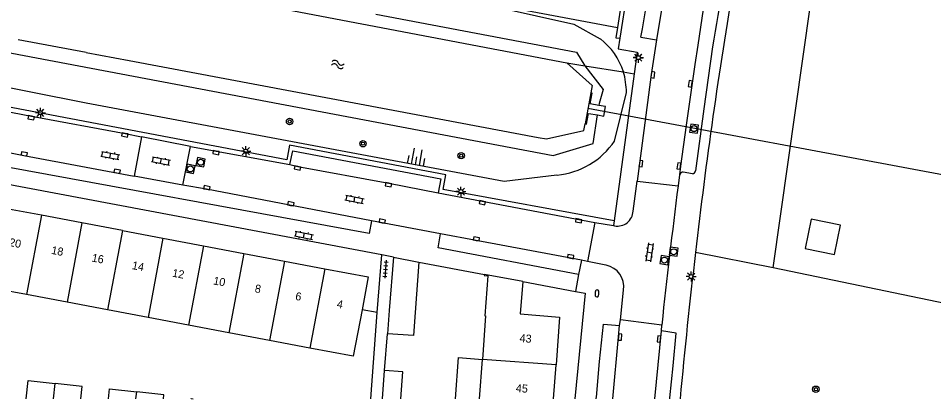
# Model space of a CAD drawing. Extents: x 124000 to 128010, y 398999 to 403000.
# Drawn here: x 126991.5 to 127105.7, y 399000 to 399047.5 of the extents above; entities that cross this region are included whole.
import ezdxf

# ---------------------------------------------------------------- set-up
doc = ezdxf.new("R2010")
doc.units = 0
for name, color, linetype in [('gg-afsc-erfafscheiding', 7, 'Continuous'), ('gg-afsc-faunaraster', 7, 'Continuous'), ('gg-afsc-hekwerk', 7, 'Continuous'), ('gg-afsc-muur', 7, 'Continuous'), ('gg-anno-huisnummerreeks BGT', 7, 'Continuous'), ('gg-bbg-bijgebouw', 7, 'Continuous'), ('gg-bbg-hoofdgebouw', 7, 'Continuous'), ('gg-bbg-luifel en loopbrug', 7, 'Continuous'), ('gg-bbg-tussenscheiding', 7, 'Continuous'), ('gg-knt-BGT kruinlijn', 7, 'Continuous'), ('gg-knt-verharding', 7, 'Continuous'), ('gg-knt-verharding nz', 7, 'Continuous'), ('gg-kntw-beschoeiing', 7, 'Continuous'), ('gg-kwrk-duiker nz buis', 7, 'Continuous'), ('gg-kwrk-uitstroombak niveau min 01', 7, 'Continuous'), ('gt-grn-groengrens', 7, 'Continuous'), ('gt-grn-weggrens', 7, 'Continuous'), ('gt-symb-boom', 7, 'Continuous'), ('gt-symb-brandkraan', 7, 'Continuous'), ('gt-symb-klinker verharding', 7, 'Continuous'), ('gt-symb-kolk', 7, 'Continuous'), ('gt-symb-lichtmast', 7, 'Continuous'), ('gt-symb-rioolschacht', 7, 'Continuous'), ('gt-symb-talud symbool', 7, 'Continuous'), ('gt-symb-tegel verharding', 7, 'Continuous'), ('gt-symb-watersymbool', 7, 'Continuous'), ('gx-grn-maaiveld', 7, 'Continuous')]:
    doc.layers.add(name, color=color, linetype=linetype)

# ---------------------------------------------------------------- blocks, each defined once
blk = doc.blocks.new('gt0-KOLK')
at = {"layer": 'gt-symb-kolk'}
blk.add_lwpolyline([(0, 0), (0.38, 0), (0.38, 0.4), (-0.38, 0.4), (-0.38, 0), (0, 0)], dxfattribs=at)
blk = doc.blocks.new('gt0-RS')
at = {"layer": 'gt-symb-rioolschacht'}
blk.add_lwpolyline([(-0.5, -0.5), (0.5, -0.5), (0.5, 0.5), (-0.5, 0.5)], close=True, dxfattribs=at)
blk.add_circle((0, 0), 0.375, dxfattribs=at)
blk = doc.blocks.new('gt0-LMAST')
at = {"layer": 'gt-symb-lichtmast'}
for p, q in [((-0.18, 0.17), (-0.45, 0.44)), ((-0.01, 0.25), (-0.01, 0.62)), ((0.17, 0.17), (0.44, 0.44)), ((-0.26, 0), (-0.63, 0)), ((-0.18, -0.18), (-0.45, -0.45)), ((-0.01, -0.25), (-0.01, -0.63)), ((0.44, -0.45), (0.17, -0.18)), ((0.24, 0), (0.62, 0))]:
    blk.add_line(p, q, dxfattribs=at)
blk.add_circle((-0.01, 0), 0.25, dxfattribs=at)
blk = doc.blocks.new('gt0-KL1')
at = {"layer": 'gt-symb-klinker verharding'}
for p, q in [((-1.15, 0.3), (1.15, 0.3)), ((-1, -0.3), (-1, 0.3)), ((-0.5, 0.3), (-0.5, 0.45)), ((0, -0.3), (0, 0.3)), ((0.5, 0.3), (0.5, 0.45)), ((1, -0.3), (1, 0.3)), ((-1.15, -0.3), (1.15, -0.3)), ((-0.5, -0.45), (-0.5, -0.3)), ((0.5, -0.45), (0.5, -0.3))]:
    blk.add_line(p, q, dxfattribs=at)
blk = doc.blocks.new('gt0-BOOM')
at = {"layer": 'gt-symb-boom'}
for radius in [0.4, 0.2]:
    blk.add_circle((0, 0), radius, dxfattribs=at)
blk = doc.blocks.new('gt0-BR')
at = {"layer": 'gt-symb-brandkraan'}
for centre, radius, start, end in [((-0.24, 0), 0.206, 107.5669, 252.4331), ((0.6, -2.66), 3, 106.892, 107.5669), ((0, -0.69), 0.938, 73.108, 106.892), ((-0.6, -2.66), 3, 72.4331, 73.108), ((0.24, 0), 0.206, 287.567, 72.4331), ((0.6, 2.66), 3, 252.4331, 253.108), ((0, 0.69), 0.938, 253.108, 286.8921), ((-0.6, 2.66), 3, 286.8921, 287.567)]:
    blk.add_arc(centre, radius, start, end, dxfattribs=at)
blk = doc.blocks.new('gt0-TEG1')
at = {"layer": 'gt-symb-tegel verharding'}
for p, q in [((-1.12, 0), (1.12, 0)), ((-0.9, -0.25), (-0.9, 0.25)), ((-0.45, -0.25), (-0.45, 0.25)), ((0, -0.25), (0, 0.25)), ((0.45, -0.25), (0.45, 0.25)), ((0.9, -0.25), (0.9, 0.25))]:
    blk.add_line(p, q, dxfattribs=at)
blk = doc.blocks.new('gt0-TALUD_1')
at = {"layer": 'gt-symb-talud symbool'}
for p, q in [((-1, -1), (-1, 0)), ((-0.5, -2), (-0.5, 0)), ((0, -1), (0, 0)), ((0.5, -2), (0.5, 0)), ((1, -1), (1, 0))]:
    blk.add_line(p, q, dxfattribs=at)
blk = doc.blocks.new('gt0-WA')
at = {"layer": 'gt-symb-watersymbool'}
for centre, start, end in [((-0.32, 0.02), 28.0725, 151.9275), ((0.43, 0.42), 208.0725, 331.9275), ((-0.32, -0.43), 28.0725, 151.9275), ((0.43, -0.03), 208.0725, 331.9275)]:
    blk.add_arc(centre, 0.425, start, end, dxfattribs=at)

msp = doc.modelspace()

# ---------------------------------------------------------------- linework, layer by layer
at = {"layer": 'gg-afsc-erfafscheiding'}
msp.add_line((127037.21, 399003.52), (127037.55, 399008.1), dxfattribs=at)
at = {"layer": 'gg-afsc-faunaraster'}
msp.add_line((127085.64, 399016.31), (127075.97, 399018.24), dxfattribs=at)
for centre, radius, start, end in [((127679.8, 398949.61), 607.71, 170.29137, 173.51572), ((127757.38, 398937.3), 686.2, 173.22584, 174.75746)]:
    msp.add_arc(centre, radius, start, end, dxfattribs=at)
at = {"layer": 'gg-afsc-hekwerk'}
for p, q in [((127051.63, 399049.05), (127066.24, 399046.3)), ((127066.24, 399046.3), (127066.32, 399046.29)), ((127036.29, 399010.76), (127034.39, 399011.1)), ((127035.47, 399000), (127036.29, 399010.76))]:
    msp.add_line(p, q, dxfattribs=at)
for points in [[(127100.46, 399095.02), (127135.42, 399089.14), (127130.33, 399070.18), (127125.28, 399044.9), (127120.09, 399009.17), (127085.64, 399016.31)], [(127085.64, 399016.31), (127090.29, 399049.12), (127095.67, 399073.43)]]:
    msp.add_lwpolyline(points, dxfattribs=at)
at = {"layer": 'gg-afsc-muur'}
msp.add_line((127041.47, 399017.04), (127049.66, 399015.51), dxfattribs=at)
at = {"layer": 'gg-bbg-bijgebouw'}
for p, q in [((127038.32, 399017.65), (127041.47, 399017.04)), ((127036.93, 399000), (127037.21, 399003.52))]:
    msp.add_line(p, q, dxfattribs=at)
for points in [[(127089.64, 399018.74), (127093.3, 399017.99), (127094.06, 399021.65), (127090.39, 399022.41), (127089.64, 399018.74)], [(127038.32, 399017.65), (127037.76, 399010.99), (127037.55, 399008.1)], [(127041.47, 399017.04), (127041.02, 399010.77), (127040.82, 399007.87), (127037.55, 399008.1)], [(127039.22, 399000), (127039.48, 399003.34), (127037.21, 399003.52)], [(126992.51, 399000), (126992.77, 399002.29), (126996.14, 399001.9)], [(126999.34, 399000), (126999.51, 399001.51), (126996.14, 399001.9)], [(127002.78, 399000), (127002.91, 399001.23), (127006.3, 399000.85)], [(127009.63, 399000), (127009.68, 399000.47), (127006.3, 399000.85)], [(127013.08, 399000), (127013.08, 399000.03), (127013.35, 399000)]]:
    msp.add_lwpolyline(points, dxfattribs=at)
at = {"layer": 'gg-bbg-hoofdgebouw'}
for p, q in [((126994.43, 399022.88), (126989.38, 399023.83)), ((126999.47, 399021.93), (126994.43, 399022.88)), ((127004.52, 399020.97), (126999.47, 399021.93)), ((127004.52, 399020.97), (127009.57, 399020.02)), ((127009.57, 399020.02), (127014.62, 399019.07)), ((127014.62, 399019.07), (127019.67, 399018.12)), ((127019.67, 399018.12), (127024.72, 399017.16)), ((127024.72, 399017.16), (127029.77, 399016.21)), ((127054.44, 399014.61), (127049.66, 399015.51)), ((126992.56, 399012.99), (126987.51, 399013.94)), ((126997.61, 399012.03), (126992.56, 399012.99)), ((127002.66, 399011.08), (126997.61, 399012.03)), ((127007.71, 399010.13), (127002.66, 399011.08)), ((127012.76, 399009.18), (127007.71, 399010.13)), ((127017.8, 399008.23), (127012.76, 399009.18)), ((127022.85, 399007.28), (127017.8, 399008.23)), ((127027.9, 399006.32), (127022.85, 399007.28)), ((127049.03, 399000), (127049.4, 399004.91)), ((127058.27, 399000), (127058.59, 399004.22))]:
    msp.add_line(p, q, dxfattribs=at)
for points in [[(127029.77, 399016.21), (127035.16, 399015.2), (127034.39, 399011.1)], [(127049.66, 399015.51), (127049.63, 399015.39), (127050.08, 399015.33), (127049.7, 399010.34), (127049.8, 399010.33), (127049.4, 399004.91)], [(127054.44, 399014.61), (127054.11, 399010.59), (127059.03, 399010.17), (127058.59, 399004.22)], [(127034.39, 399011.1), (127033.29, 399005.31), (127027.9, 399006.32)]]:
    msp.add_lwpolyline(points, dxfattribs=at)
at = {"layer": 'gg-bbg-luifel en loopbrug'}
msp.add_lwpolyline([(127046.04, 399000), (127046.43, 399005.13), (127049.4, 399004.91)], dxfattribs=at)
at = {"layer": 'gg-bbg-tussenscheiding'}
for p, q in [((126994.43, 399022.88), (126992.56, 399012.99)), ((126999.47, 399021.93), (126997.61, 399012.03)), ((127004.52, 399020.97), (127002.66, 399011.08)), ((127009.57, 399020.02), (127007.71, 399010.13)), ((127014.62, 399019.07), (127012.76, 399009.18)), ((127019.67, 399018.12), (127017.8, 399008.23)), ((127024.72, 399017.16), (127022.85, 399007.28)), ((127029.77, 399016.21), (127027.9, 399006.32)), ((127058.59, 399004.22), (127049.4, 399004.91)), ((126995.92, 399000), (126996.14, 399001.9)), ((127006.2, 399000), (127006.3, 399000.85))]:
    msp.add_line(p, q, dxfattribs=at)
at = {"layer": 'gg-knt-BGT kruinlijn'}
msp.add_line((127065.88, 399032.14), (127067.35, 399038.19), dxfattribs=at)
for points in [[(127058.7, 399027.88), (127052.1, 399027.11), (127000, 399036.85), (126958.76, 399045.07), (126906.13, 399055.81)], [(127051.5, 399048.79), (127060.79, 399046.73), (127064.1, 399044.88)]]:
    msp.add_lwpolyline(points, dxfattribs=at)
for centre, radius, start, end in [((127059.05, 399038.29), 8.31, 17.3915, 52.5364), ((127059.03, 399038.29), 8.32, 359.324, 17.3528), ((127057.69, 399037.78), 9.95, 275.8384, 325.4629)]:
    msp.add_arc(centre, radius, start, end, dxfattribs=at)
at = {"layer": 'gg-knt-verharding'}
for p, q in [((127069.14, 399045.11), (127071.11, 399044.78)), ((127068.33, 399040.55), (127065.82, 399022.21)), ((127006.88, 399032.66), (127005.96, 399027.77)), ((127012.99, 399031.48), (127006.88, 399032.66)), ((127012.06, 399026.63), (127012.99, 399031.48)), ((127012.99, 399031.48), (127025.4, 399029.2)), ((127073.99, 399027.94), (127073.8, 399026.56)), ((127075.61, 399028.07), (127074.45, 399028.27)), ((127036.84, 399017.96), (126985.24, 399027.68)), ((127068.68, 399027.15), (127073.8, 399026.56)), ((127043.88, 399025.69), (127063.4, 399021.99)), ((127044.19, 399020.55), (127035.58, 399022.2)), ((127063.4, 399021.99), (127062.51, 399017.11)), ((127036.29, 399010.76), (127036.84, 399017.96)), ((127038.32, 399017.65), (127036.84, 399017.96)), ((127061.74, 399017.27), (127061.4, 399015.49)), ((127062.51, 399017.11), (127061.74, 399017.27)), ((127054.44, 399014.61), (127061, 399013.38)), ((127071.76, 399009.19), (127066.62, 399009.85)), ((127071.72, 399008.45), (127071.76, 399009.19))]:
    msp.add_line(p, q, dxfattribs=at)
for points in [[(127068.44, 399056.34), (127067.4, 399050.59), (127066.54, 399044.96)], [(127065.82, 399022.21), (127044.51, 399026.12), (127044.86, 399027.91), (127025.35, 399031.65), (127025.02, 399029.81), (126989.08, 399036.64), (126989.36, 399038.4), (126969.69, 399042.05), (126969.42, 399040.3), (126913.23, 399050.88), (126899.96, 399053.46)], [(127066.54, 399044.96), (127066.33, 399043.63), (127068.7, 399043.25), (127068.33, 399040.55)], [(127071.11, 399044.78), (127070.46, 399040.43), (127068.97, 399029.36), (127068.68, 399027.15)], [(127078.09, 399043.88), (127077, 399036.15), (127075.97, 399028.41)], [(126988.4, 399036.17), (126993.17, 399035.24), (127004.84, 399033.1), (127006.88, 399032.66)], [(127035.58, 399022.2), (127035.27, 399020.59), (126987.14, 399029.44), (126987.4, 399031.31)], [(127025.4, 399029.2), (127025.78, 399030.93), (127044.21, 399027.42), (127043.88, 399025.69)], [(127061.4, 399015.49), (127043.88, 399018.84), (127044.19, 399020.55)], [(127061, 399013.38), (127062.22, 399013.15), (127060.94, 399000)], [(127063.61, 399000.19), (127064.02, 399004.66), (127064.48, 399009.31), (127066.48, 399009.12)], [(127072.79, 399000.1), (127073.17, 399004.08), (127073.58, 399008.16), (127071.72, 399008.45)], [(127063.59, 399000), (127063.6, 399000.09), (127063.61, 399000.19)], [(127072.78, 399000), (127072.78, 399000.05), (127072.79, 399000.1)]]:
    msp.add_lwpolyline(points, dxfattribs=at)
for centre, radius, start, end in [((127678.6, 398944.97), 617.64, 167.63151, 170.66856), ((127690.11, 398942.71), 620.33, 167.67663, 170.61384), ((127074.45, 399027.79), 0.481, 89.9594, 162.4508), ((127075.54, 399028.51), 0.443, 279.5233, 347.0152)]:
    msp.add_arc(centre, radius, start, end, dxfattribs=at)
at = {"layer": 'gg-knt-verharding nz'}
for p, q in [((127012.06, 399026.63), (127005.96, 399027.77)), ((127068.2, 399023.4), (127068.68, 399027.15)), ((127063.4, 399021.99), (127065.73, 399021.59)), ((127065.73, 399021.59), (127065.89, 399021.56)), ((127064.81, 399016.66), (127062.51, 399017.11)), ((127066.62, 399009.85), (127067, 399013.54)), ((127066.48, 399009.12), (127066.62, 399009.85)), ((127070.91, 399000), (127071.72, 399008.45))]:
    msp.add_line(p, q, dxfattribs=at)
for points in [[(127077.28, 399076.83), (127076.29, 399072.37), (127074.29, 399062.57), (127072.1, 399050.83), (127071.11, 399044.78)], [(127082.33, 399075.9), (127079.31, 399061.58), (127077.09, 399049.74), (127076.25, 399044.11), (127075.87, 399041.68), (127074.8, 399034.12), (127074.11, 399029), (127073.99, 399027.94)], [(126987.4, 399031.31), (126992.24, 399030.35), (127000, 399028.9), (127005.96, 399027.77)], [(127025.4, 399029.2), (127026.39, 399028.97), (127037.73, 399026.89), (127043.88, 399025.69)], [(127035.58, 399022.2), (127014.99, 399026.13), (127012.06, 399026.63)], [(127061.74, 399017.27), (127048.61, 399019.75), (127044.19, 399020.55)], [(127065.66, 399000), (127066.37, 399007.7), (127066.48, 399009.12)]]:
    msp.add_lwpolyline(points, dxfattribs=at)
for centre, radius, start, end in [((127880.16, 398923.16), 812.96, 172.69302, 173.92521), ((127066.24, 399023.49), 1.96, 259.6891, 357.4365), ((127064.27, 399013.96), 2.76, 351.2009, 78.6723)]:
    msp.add_arc(centre, radius, start, end, dxfattribs=at)
at = {"layer": 'gg-kntw-beschoeiing'}
for p, q in [((127000, 399053.4), (127059.91, 399041.89)), ((127000, 399053.4), (127059.91, 399041.89)), ((127000, 399043.18), (126991.51, 399044.79)), ((127000, 399043.18), (126991.51, 399044.79)), ((127000, 399043.18), (127005.37, 399042.18)), ((127000, 399043.18), (127005.37, 399042.18)), ((127005.37, 399042.18), (127041.81, 399035.33)), ((127005.37, 399042.18), (127041.81, 399035.33)), ((127041.81, 399035.33), (127056.35, 399032.59)), ((127041.81, 399035.33), (127056.35, 399032.59))]:
    msp.add_line(p, q, dxfattribs=at)
for points in [[(127059.91, 399041.89), (127063.08, 399039.09), (127062.91, 399038.16)], [(127059.91, 399041.89), (127063.08, 399039.09), (127062.91, 399038.16)], [(127056.35, 399032.59), (127057.39, 399032.4), (127062.05, 399033.46), (127062.21, 399034.3)], [(127056.35, 399032.59), (127057.39, 399032.4), (127062.05, 399033.46), (127062.21, 399034.3)]]:
    msp.add_lwpolyline(points, dxfattribs=at)
at = {"layer": 'gg-kwrk-duiker nz buis'}
msp.add_line((127062.56, 399036.23), (127143.3, 399021.13), dxfattribs=at)
at = {"layer": 'gg-kwrk-uitstroombak niveau min 01'}
msp.add_line((127062.91, 399038.16), (127062.21, 399034.3), dxfattribs=at)
for points in [[(127063.92, 399036.6), (127062.85, 399036.79), (127063.09, 399038.13), (127062.91, 399038.16)], [(127063.74, 399035.4), (127064.55, 399035.26), (127064.76, 399036.44), (127063.92, 399036.6)], [(127062.21, 399034.3), (127062.37, 399034.27), (127062.61, 399035.6), (127063.74, 399035.4)]]:
    msp.add_lwpolyline(points, dxfattribs=at)
at = {"layer": 'gt-grn-groengrens'}
for p, q in [((127059.91, 399041.89), (127062.17, 399041.53)), ((127062.17, 399041.53), (127066.97, 399040.77)), ((127066.97, 399040.77), (127068.33, 399040.55))]:
    msp.add_line(p, q, dxfattribs=at)
for points in [[(127068.44, 399056.34), (127067.95, 399056.43), (127066.91, 399050.67), (127066.24, 399046.3)], [(127036.13, 399047.96), (127061.14, 399043.24), (127062.17, 399041.53)], [(127066.24, 399046.3), (127066.04, 399045.04), (127066.54, 399044.96)], [(127062.17, 399041.53), (127064.45, 399038.57), (127063.96, 399036.83), (127063.92, 399036.6)]]:
    msp.add_lwpolyline(points, dxfattribs=at)
at = {"layer": 'gt-grn-weggrens'}
for p, q in [((127065.82, 399022.21), (127065.73, 399021.59)), ((127061.4, 399015.49), (127061, 399013.38))]:
    msp.add_line(p, q, dxfattribs=at)
at = {"layer": 'gx-grn-maaiveld'}
msp.add_lwpolyline([(126904.43, 399076.54), (126904.38, 399071.25), (126904.81, 399069.47), (126905.65, 399068.2), (126905.08, 399065.47), (126904.59, 399062.55), (126909.55, 399058.49), (127058.24, 399030.35), (127063.21, 399031.85), (127063.74, 399035.4)], dxfattribs=at)

# ---------------------------------------------------------------- block references
at = {"layer": 'gt-symb-boom'}
for p in [(127025.36, 399034.58), (127034.51, 399031.81), (127046.75, 399030.32), (127090.98, 399001.18)]:
    msp.add_blockref('gt0-BOOM', p, dxfattribs=at)
at = {"layer": 'gt-symb-brandkraan', "rotation": 85.81229548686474}
msp.add_blockref('gt0-BR', (127063.69, 399013.14), dxfattribs=at)
at = {"layer": 'gt-symb-klinker verharding'}
for p, rotation in [((127003, 399030.35), -10.837910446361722), ((127009.32, 399029.66), -10.71464389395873), ((127033.45, 399024.87), -10.837910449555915), ((127027.14, 399020.38), -10.837910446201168), ((127070.23, 399018.26), -98.74616226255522)]:
    msp.add_blockref('gt0-KL1', p, dxfattribs=dict(at, rotation=rotation))
at = {"layer": 'gt-symb-kolk'}
for p, rotation in [((127070.46, 399040.43), -98.51093419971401), ((127075.52, 399039.25), 81.48758908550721), ((126993.17, 399035.24), 168.99333582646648), ((127004.84, 399033.1), 169.39794170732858), ((126992.24, 399030.35), -10.658361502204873), ((127016.22, 399030.9), 169.74640197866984), ((127026.39, 399028.97), 167.17287657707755), ((127068.97, 399029.36), -97.64386978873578), ((127074.11, 399029), 82.28644163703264), ((127003.83, 399028.19), -11.13011108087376), ((127037.73, 399026.89), 169.3979417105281), ((127014.99, 399026.13), -10.781616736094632), ((127025.46, 399024.12), -10.781616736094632), ((127049.43, 399024.65), 168.04935273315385), ((127036.88, 399021.96), -10.950434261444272), ((127061.44, 399022.39), 169.0495657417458), ((127048.61, 399019.75), -10.714643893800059), ((127060.37, 399017.53), -10.658361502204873), ((127066.37, 399007.7), -95.2774060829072), ((127071.62, 399007.44), 84.2609015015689)]:
    msp.add_blockref('gt0-KOLK', p, dxfattribs=dict(at, rotation=rotation))
at = {"layer": 'gt-symb-lichtmast'}
for p in [(127068.84, 399042.54), (127068.85, 399042.55), (126994.29, 399035.67), (127019.9, 399030.88), (127046.73, 399025.83), (127075.44, 399015.24)]:
    msp.add_blockref('gt0-LMAST', p, dxfattribs=at)
at = {"layer": 'gt-symb-rioolschacht'}
for p, rotation in [((127075.79, 399033.69), -98.80280445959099), ((127012.98, 399028.67), 167.7571404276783), ((127014.26, 399029.5), -10.837910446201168), ((127073.26, 399018.33), -97.4091840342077), ((127072.1, 399017.29), 81.25383773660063)]:
    msp.add_blockref('gt0-RS', p, dxfattribs=dict(at, rotation=rotation))
at = {"layer": 'gt-symb-talud symbool', "xscale": 1.0003279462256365, "yscale": 1.0003279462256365, "rotation": 169.63367739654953}
msp.add_blockref('gt0-TALUD_1', (127041.01, 399029.18), dxfattribs=at)
at = {"layer": 'gt-symb-tegel verharding', "rotation": -94.58762565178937}
msp.add_blockref('gt0-TEG1', (127037.31, 399016.15), dxfattribs=at)
at = {"layer": 'gt-symb-watersymbool', "rotation": -10.781616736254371}
msp.add_blockref('gt0-WA', (127031.31, 399041.71), dxfattribs=at)

# ---------------------------------------------------------------- texts
at = {"layer": 'gg-anno-huisnummerreeks BGT'}
for s, rotation, p in [('20', 349.3, (126990.32, 399019.07)), ('18', 349.3, (126995.59, 399018.08)), ('16', 349.3, (127000.63, 399017.13)), ('14', 349.3, (127005.65, 399016.18)), ('12', 349.3, (127010.66, 399015.24)), ('10', 349.3, (127015.78, 399014.27)), ('8', 349.3, (127020.96, 399013.3)), ('6', 349.3, (127026.01, 399012.34)), ('4', 349.3, (127031.19, 399011.37)), ('43', 355.7, (127054.01, 399007.08)), ('45', 355.7, (127053.54, 399000.85))]:
    msp.add_text(s, height=1, rotation=rotation, dxfattribs=at).set_placement(p)

doc.saveas('drawing.dxf')
